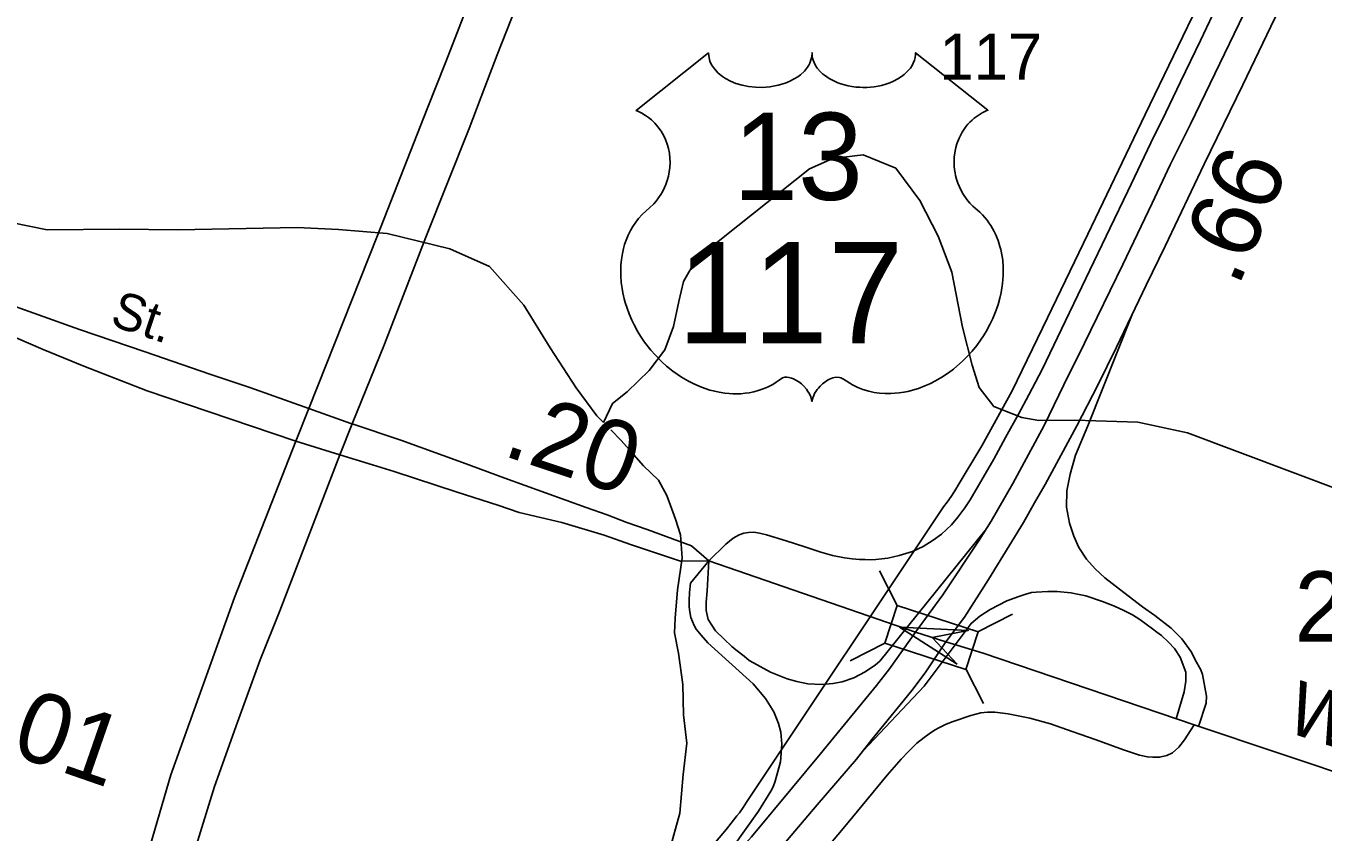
# Model space of a CAD drawing. Extents: x 2206922 to 2357709, y 510027 to 673830.
# Drawn here: x 2293828 to 2296133, y 597753 to 599186 of the extents above; entities that cross this region are included whole.
import ezdxf

# ---------------------------------------------------------------- set-up
doc = ezdxf.new("R2010")
doc.units = 0
for name, color, linetype in [('Exist Boundary Political City Limit New', 7, 'Continuous'), ('Exist Hydrographic Creek Single Shore', 7, 'Continuous'), ('Exist Hydrographic Misc Water Feature', 7, 'Continuous'), ('Exist Road Primary Interstate Ramp 1 Lane Attributed', 7, 'Continuous'), ('Exist Road Primary NC Attributed', 7, 'Continuous'), ('Exist Road Primary NC Label', 7, 'Continuous'), ('Exist Road Primary NC Structure Standard Bridge CELL', 7, 'Continuous'), ('Exist Road Primary NC UnDivided 4 Lane Attributed', 7, 'Continuous'), ('Exist Road Primary US Divided Attributed', 7, 'Continuous'), ('Exist Road Primary US Label', 7, 'Continuous'), ('Exist Road Primary US Mileage Tenths English Label', 7, 'Continuous'), ('Exist Road Primary US Service Attributed', 7, 'Continuous'), ('Exist Road Primary US Shield CELL', 7, 'Continuous'), ('Exist Road Primary US Shield Number Label', 7, 'Continuous'), ('Exist Road Secondary Mileage Hundredths English Label', 7, 'Continuous'), ('Exist Road Secondary Structure Standard Bridge Attributed CELL', 7, 'Continuous'), ('Exist Road Secondary Type 51 Attributed', 7, 'Continuous'), ('Exist Road Secondary Type 51 Label', 7, 'Continuous'), ('Exist Road Secondary Type 51 Number Label', 7, 'Continuous'), ('Map Preparation Boundary City Limit Buffer Line', 7, 'Continuous')]:
    doc.layers.add(name, color=color, linetype=linetype)

msp = doc.modelspace()

# ---------------------------------------------------------------- linework, layer by layer
at = {"layer": 'Exist Boundary Political City Limit New'}
msp.add_lwpolyline([(2295053.2, 597735.1), (2295072.8, 597758.3), (2295085.2, 597774), (2295091.5, 597781.6), (2295095.8, 597786.9), (2295102.2, 597796.5), (2295108.5, 597806.1), (2295458.8, 598331.2), (2295465.2, 598339.4), (2295472.2, 598349.6), (2295478.8, 598359.9), (2295486.2, 598372.4), (2295523.2, 598433.7), (2295526.5, 598439.4), (2295580.5, 598537.2), (2295643.5, 598667.2), (2295715, 598815.9), (2295816.8, 599028.8), (2295917.5, 599238.1)], dxfattribs=at)
at = {"layer": 'Exist Hydrographic Creek Single Shore'}
msp.add_lwpolyline([(2294971.8, 597720), (2294989.9, 597786.6), (2294995.8, 597855), (2295002.2, 597911.2), (2294996.6, 597961.1), (2294995, 598015.2), (2294987.4, 598071.1), (2294980.2, 598107), (2294981.5, 598133.1), (2294986, 598183.3), (2294994.2, 598239.7), (2294990.9, 598281.6), (2294982.1, 598309.5), (2294966.9, 598351.1), (2294951.9, 598378.7), (2294925.1, 598403.9), (2294900.1, 598433.2), (2294885.7, 598448.9), (2294867, 598468.3)], dxfattribs=at)
at = {"layer": 'Exist Hydrographic Misc Water Feature'}
for points in [[(2293274.4, 599261.5), (2293324.9, 599184.1), (2293399.5, 599078.8), (2293455.9, 599019.6), (2293512.7, 598972.1), (2293581.2, 598928.6), (2293673.6, 598881.8), (2293771.7, 598842.7), (2293865.8, 598823.6), (2293993.9, 598824.6), (2294097.9, 598823.5), (2294309.7, 598827.7), (2294383.5, 598824.3), (2294469.5, 598817), (2294581.4, 598790.1), (2294651.9, 598758.7), (2294712.6, 598689.6), (2294759.6, 598614), (2294805.9, 598542.5), (2294842.2, 598492.8), (2294854.3, 598480.9)], [(2296171, 598357.7), (2295892.1, 598462.9), (2295803.9, 598481.9), (2295691.8, 598485), (2295628, 598484.4), (2295597.9, 598489.8), (2295548, 598509.5), (2295521.8, 598543.4), (2295509.3, 598583), (2295492.5, 598650.8), (2295473.4, 598748.6), (2295449.2, 598812.3), (2295416.4, 598876), (2295373.7, 598933.5), (2295315.7, 598956.9), (2295262, 598950.8), (2295220.1, 598932.3), (2295093.2, 598831), (2295019.6, 598772.3), (2294996.4, 598732), (2294988.2, 598696), (2294978.8, 598652), (2294963.4, 598610.1), (2294935.5, 598573.7), (2294896.2, 598535.4), (2294870.1, 598515), (2294854.3, 598480.9)]]:
    msp.add_lwpolyline(points, dxfattribs=at)
at = {"layer": 'Exist Road Primary Interstate Ramp 1 Lane Attributed'}
for points in [[(2295911.5, 597940.7), (2295925.4, 597981.8), (2295925.8, 597994.5), (2295918.9, 598033.3), (2295916, 598041.2), (2295905.7, 598059.3), (2295899.2, 598072.8), (2295882.3, 598096.5), (2295863.1, 598115.4), (2295834.4, 598138), (2295812.4, 598153.4), (2295771.1, 598185), (2295745.5, 598205.2), (2295727.9, 598220.8), (2295712.7, 598238.4), (2295699, 598258.7), (2295690.3, 598279), (2295682.7, 598302.2), (2295677.4, 598330.3), (2295677.7, 598359.5), (2295683.6, 598389.2), (2295693, 598422.8), (2295715, 598475.1), (2295793.9, 598673.1)], [(2295041.4, 598235), (2295038.4, 598182.1), (2295037, 598161.7), (2295036.7, 598146.6), (2295040.3, 598130.7), (2295053.5, 598110.9), (2295068.5, 598096.1), (2295082.2, 598083), (2295089.7, 598076.9), (2295104.2, 598065.7), (2295113.1, 598058.1), (2295120.9, 598053.5), (2295151.2, 598037.4), (2295180.4, 598025.5), (2295197.7, 598020.5), (2295217.3, 598016.6), (2295241.6, 598015.5), (2295262.1, 598016.8), (2295278.4, 598020.2), (2295299.3, 598027.4), (2295319.5, 598037.6), (2295337.9, 598050.4), (2295345.2, 598056.8), (2295532.2, 598288.4)], [(2295041.4, 598235), (2295008.7, 598195.6), (2295007, 598179), (2295006.3, 598164.8), (2295006.8, 598153.2), (2295007.7, 598144.3), (2295009.5, 598134.5), (2295015.2, 598119.9), (2295018.9, 598113.4), (2295027.8, 598103), (2295039.7, 598089.6), (2295120.5, 598016.7), (2295142.1, 597990.6), (2295156.7, 597966.7), (2295165.3, 597946.1), (2295169.4, 597930.7), (2295171.3, 597909.1), (2295168.9, 597877.9), (2295159.4, 597843.4), (2295155.9, 597833.5), (2295151.9, 597825.5), (2295129.9, 597790.2), (2295014, 597627.6)], [(2295315.8, 597897.6), (2295424, 598012.6), (2295507.7, 598123.9), (2295523, 598136.7), (2295541.3, 598148.6), (2295570.8, 598163.9), (2295592.7, 598171.9), (2295604.8, 598176.1), (2295615.1, 598178.8), (2295623.2, 598179.6), (2295643.9, 598180.6), (2295660.7, 598180.6), (2295685.1, 598178.4), (2295711.7, 598172.7), (2295741.2, 598163.1), (2295762.4, 598154.3), (2295779.2, 598146.6), (2295794.2, 598139), (2295807.3, 598130.8), (2295818.7, 598122.4), (2295830.2, 598114.4), (2295837.8, 598108.3), (2295845.7, 598102.1), (2295858.3, 598090.7), (2295869.3, 598079.2), (2295879.3, 598063.9), (2295889.3, 598037.4), (2295889, 598021.2), (2295886.1, 598002), (2295872.1, 597954.4)]]:
    msp.add_lwpolyline(points, dxfattribs=at)
at = {"layer": 'Exist Road Primary NC Attributed'}
for points in [[(2294330.6, 598506.1), (2294225.9, 598543.4), (2294154.5, 598567), (2294039.4, 598606.7), (2293922.7, 598646.2), (2293776.9, 598698.9), (2293726.9, 598713.9), (2293686.4, 598707.2)], [(2294307.6, 598447.9), (2294151.6, 598500.7), (2294043, 598537.7), (2293930.9, 598581), (2293858.3, 598611.2), (2293722.4, 598669.5), (2293686.4, 598707.2)], [(2294407.7, 598478.7), (2294405.1, 598479.5), (2294330.6, 598506.1)], [(2294385.9, 598423.7), (2294307.6, 598447.9)]]:
    msp.add_lwpolyline(points, dxfattribs=at)
at = {"layer": 'Exist Road Primary NC Structure Standard Bridge CELL'}
for p, q in [((2295344.9, 598217.2), (2295376.2, 598155.7)), ((2295519.8, 598108.7), (2295581.3, 598140.1)), ((2295292.9, 598057.3), (2295354.4, 598088.6)), ((2295498.5, 598043.1), (2295529.8, 597981.6))]:
    msp.add_line(p, q, dxfattribs=at)
msp.add_lwpolyline([(2295376.2, 598155.7), (2295519.9, 598109), (2295498.1, 598041.9), (2295354.4, 598088.6)], close=True, dxfattribs=at)
at = {"layer": 'Exist Road Primary NC UnDivided 4 Lane Attributed'}
for points in [[(2295528.2, 601541.9), (2295474.1, 601404.4), (2295458.5, 601366.2), (2295431.2, 601295.7), (2295298.9, 600957.5), (2295212.4, 600735.4), (2295154.6, 600588.9), (2295139.2, 600549.2), (2295036.1, 600287.5), (2294963.3, 600101.5), (2294934.8, 600029.8), (2294919, 599989.3), (2294621.4, 599245.3), (2294574, 599122.4), (2294540.7, 599038.6), (2294452.5, 598813.4), (2294330.6, 598506.1)], [(2295593.1, 601516.3), (2295569.9, 601458.7), (2295521.2, 601334), (2295504.4, 601293.3), (2295388.9, 600997), (2295228, 600586), (2295199.4, 600511.7), (2295141.4, 600365.7), (2295082.3, 600214.7), (2294985.9, 599967.6), (2294960.7, 599886.8), (2294906.2, 599748), (2294815.1, 599515.8), (2294746.8, 599343.1), (2294665.2, 599135), (2294643.5, 599077.4), (2294615.3, 599003.8), (2294538.7, 598810.9), (2294465.1, 598620.3), (2294407.7, 598478.7)], [(2294330.6, 598506.1), (2294307.6, 598447.9)], [(2294407.7, 598478.7), (2294385.9, 598423.7)], [(2294307.6, 598447.9), (2294198.3, 598169.9), (2294085.3, 597854.8), (2293996.3, 597549.9), (2293933.8, 597264), (2293927.7, 597224.5), (2293894.3, 597003.7), (2293882.8, 596902.9), (2293868.3, 596766.2), (2293859.3, 596539.3), (2293855.2, 596424.3), (2293857.1, 596320), (2293862.7, 596131.6), (2293867.5, 596080.9)], [(2294385.9, 598423.7), (2294279, 598146.4), (2294243.9, 598059.4), (2294203.5, 597948.5), (2294163.1, 597833.7), (2294127.7, 597720.9), (2294113.6, 597679.7), (2294073.9, 597532.1), (2294056, 597466.2), (2294037.7, 597391.1), (2294007.6, 597245.4), (2294001.1, 597204.6), (2293991.2, 597154.7), (2293971.7, 597041.1), (2293965.2, 596998.8), (2293946.9, 596888.2), (2293942.8, 596845.5), (2293934, 596764.3), (2293922.2, 596567.2), (2293920.6, 596520.7), (2293918.7, 596405.2), (2293919.2, 596325.7), (2293920.6, 596242.2), (2293922.7, 596205.9)]]:
    msp.add_lwpolyline(points, dxfattribs=at)
at = {"layer": 'Exist Road Primary US Divided Attributed'}
for points in [[(2295462.8, 598090.9), (2295495.8, 598135.2), (2295538.5, 598202), (2295600.6, 598303.3), (2295620.5, 598338), (2295639, 598370.9), (2295695.7, 598475.4), (2295732.9, 598547.7), (2295766.2, 598614.9), (2295818.6, 598725.2), (2295852.6, 598794.6), (2295922, 598940.6), (2295990.4, 599081.6), (2296040.2, 599185.4), (2296093, 599294.9), (2296107.9, 599325)], [(2296001.2, 599226.1), (2295897.8, 599011.8), (2295861.6, 598939), (2295829.3, 598871.3), (2295777.1, 598761.9), (2295709.2, 598622), (2295672.6, 598547.9), (2295637.5, 598476), (2295581.8, 598372.6), (2295543.4, 598305.9), (2295521.7, 598271.8), (2295457.1, 598174.5), (2295409, 598108.5)], [(2295409, 598108.5), (2295362.5, 598043.3), (2295339.2, 598013.2), (2295288.2, 597950.5), (2295239.3, 597891.2), (2295190.2, 597832.2), (2295117.1, 597744.2), (2295064, 597684.4), (2294975.6, 597584.1), (2294932.3, 597534), (2294782.8, 597354.3), (2294678, 597231.6), (2294540.2, 597058.6), (2294463.3, 596951.6), (2294401, 596865.8), (2294291.5, 596716.8), (2294202.3, 596594.4), (2294113.7, 596471.4), (2294022.3, 596346.2), (2293978.4, 596284.7), (2293943.2, 596236.4), (2293922.7, 596205.9)], [(2295148.3, 597700.2), (2295233.8, 597801.2), (2295303.9, 597882.3), (2295331.3, 597917.5), (2295387.1, 597985.9), (2295404.9, 598007.3), (2295427, 598038), (2295462.8, 598090.9)]]:
    msp.add_lwpolyline(points, dxfattribs=at)
at = {"layer": 'Exist Road Primary US Service Attributed'}
for points in [[(2295041.4, 598235), (2295071.9, 598264.8), (2295084.9, 598275.5), (2295095.4, 598281.4), (2295103.9, 598284.6), (2295112.2, 598285.5), (2295121.3, 598285.9), (2295131.4, 598284.6), (2295144.1, 598281.6), (2295178.9, 598270.8), (2295211.9, 598259.9), (2295240.8, 598250.8), (2295261.3, 598244.8), (2295282.6, 598240.7), (2295296.2, 598238.8), (2295309.4, 598237.8), (2295319.4, 598237.3), (2295328.6, 598237.1), (2295338.4, 598237.8), (2295359.5, 598240.1), (2295379.5, 598244.4), (2295403.6, 598251.8), (2295422.5, 598260.8), (2295440.2, 598271.8), (2295454.7, 598282.5), (2295472.6, 598299.3), (2295484.1, 598312.9), (2295496.6, 598329.1), (2295505.8, 598343.4), (2295548, 598415.8), (2295568.8, 598454.4), (2295591.8, 598496.1), (2295610.1, 598530.6), (2295633.6, 598575.1), (2295668.3, 598647.1), (2295754.8, 598827.3), (2295786.1, 598892.3), (2295827, 598978.5), (2295853.6, 599032.4), (2295879.8, 599086.7), (2295915.1, 599160.2), (2295947.9, 599229)], [(2295904.2, 597943.5), (2295887.1, 597916.7), (2295876.8, 597904), (2295865.3, 597893.7), (2295855.5, 597889.3), (2295842.5, 597885.9), (2295830.8, 597885.9), (2295820.8, 597886.6), (2295807.1, 597889.8), (2295796.3, 597893), (2295778.4, 597899.3), (2295729.7, 597916.7), (2295687.2, 597931.9), (2295648.7, 597945.1), (2295612, 597955.6), (2295573.4, 597963.4), (2295549.9, 597966.1), (2295536.7, 597965.9), (2295524.9, 597965.1), (2295507.3, 597960.3), (2295475.8, 597949.5), (2295463.3, 597944.6), (2295451.5, 597939), (2295442.7, 597934.1), (2295433.2, 597927.7), (2295424.4, 597921.3), (2295411.4, 597911.1), (2295397, 597896.6), (2295383.5, 597882.4), (2295358.6, 597853.8), (2295297.4, 597779.7), (2295277.3, 597755.5), (2295248.2, 597721.4)]]:
    msp.add_lwpolyline(points, dxfattribs=at)
at = {"layer": 'Exist Road Primary US Shield CELL'}
msp.add_lwpolyline([(2295040.9, 599138.2), (2295041.2, 599132.9), (2295042.5, 599126.6), (2295043.5, 599123.3), (2295046.4, 599117.1), (2295051.3, 599109.7), (2295058.1, 599102.5), (2295065.8, 599096.2), (2295070.9, 599092.9), (2295079.7, 599088.2), (2295089.6, 599084), (2295100.7, 599080.8), (2295112.1, 599078.5), (2295124.4, 599077.1), (2295136.7, 599076.9), (2295149.9, 599077.9), (2295164.5, 599080.7), (2295171.2, 599082.5), (2295178.7, 599085), (2295185.7, 599087.9), (2295193.4, 599092), (2295199.5, 599096), (2295204.4, 599099.5), (2295211.2, 599106), (2295216.6, 599112.8), (2295218.9, 599116.6), (2295220.9, 599120.2), (2295223.6, 599128), (2295224.3, 599131.4), (2295224.9, 599138.5), (2295225.3, 599132.5), (2295225.9, 599128.8), (2295226.9, 599125.2), (2295228.4, 599121.3), (2295231.2, 599115.8), (2295234.2, 599111.3), (2295239.9, 599104.5), (2295243.5, 599101.2), (2295246.8, 599098.5), (2295255.5, 599092.5), (2295265.7, 599087.3), (2295270.7, 599085.1), (2295275.9, 599083.3), (2295282.4, 599081.3), (2295289.2, 599079.7), (2295295.9, 599078.6), (2295302.7, 599077.6), (2295309.7, 599077.1), (2295315.4, 599076.9), (2295322.4, 599077), (2295328.8, 599077.4), (2295335.5, 599078.1), (2295342.7, 599079.3), (2295348.6, 599080.6), (2295356.3, 599082.7), (2295363.3, 599085.2), (2295369.5, 599087.9), (2295377.5, 599092), (2295383.9, 599096.1), (2295388.6, 599099.9), (2295394.2, 599105), (2295399.6, 599111.2), (2295402.7, 599115.7), (2295404.9, 599120.3), (2295406.9, 599125.2), (2295408.2, 599130.3), (2295408.8, 599134.8), (2295408.9, 599138.6), (2295537.5, 599036.2), (2295534.5, 599035), (2295527.5, 599031.6), (2295521.9, 599028.4), (2295513.1, 599022.1), (2295509.3, 599018.7), (2295505.5, 599015.1), (2295502, 599011.3), (2295498.9, 599007.8), (2295495.2, 599002.6), (2295491.9, 598997.4), (2295488.6, 598991.7), (2295486.2, 598986.8), (2295482.3, 598976.5), (2295480.4, 598969.9), (2295479.1, 598964.4), (2295477.6, 598952.9), (2295477.2, 598947.4), (2295477.2, 598942), (2295477.5, 598936.3), (2295478.1, 598930.9), (2295479.1, 598925.2), (2295480, 598920.1), (2295481.6, 598914), (2295483.9, 598906.9), (2295486.7, 598899.9), (2295492.5, 598888.8), (2295500.1, 598877.4), (2295505.5, 598871), (2295510.8, 598865.5), (2295518.7, 598858.8), (2295523, 598855), (2295528, 598850.1), (2295536, 598840.7), (2295539.3, 598836.3), (2295542.6, 598831.4), (2295545.6, 598826.3), (2295548.7, 598820.8), (2295551.1, 598816), (2295555.6, 598805), (2295558.9, 598794.3), (2295560.4, 598788.7), (2295562.8, 598776.1), (2295563.7, 598769.8), (2295564.7, 598757.5), (2295564.8, 598742.6), (2295563.6, 598728.5), (2295561, 598712), (2295558.8, 598702.1), (2295555.4, 598690.7), (2295552.1, 598680.7), (2295546.2, 598666), (2295541, 598655.4), (2295534.3, 598642.9), (2295529.6, 598635.4), (2295524.3, 598627.4), (2295517.5, 598618.1), (2295509.6, 598608.2), (2295500.1, 598597.8), (2295492.4, 598590.1), (2295482.4, 598581.2), (2295476.3, 598576.2), (2295467.7, 598569.6), (2295455.8, 598561.7), (2295444.1, 598555), (2295434.2, 598549.9), (2295425.4, 598546.1), (2295414, 598541.7), (2295395, 598536.5), (2295388.1, 598535), (2295379.9, 598533.8), (2295372.2, 598533.1), (2295364.8, 598532.6), (2295354.7, 598532.6), (2295344.8, 598533.4), (2295335.4, 598534.7), (2295325.6, 598536.8), (2295315.3, 598539.8), (2295306, 598543.5), (2295296.6, 598548.1), (2295280.7, 598558.1), (2295276.1, 598560.6), (2295273.5, 598561.3), (2295267.4, 598561.6), (2295261.6, 598560.3), (2295255.7, 598558), (2295252.1, 598556.1), (2295247.4, 598553), (2295243.7, 598550.1), (2295239.3, 598545.9), (2295236.3, 598542.4), (2295233.9, 598539.7), (2295229.5, 598532.6), (2295227.9, 598529.3), (2295226.2, 598524.9), (2295224.7, 598518.6), (2295222.7, 598526.6), (2295220.4, 598531.9), (2295217.6, 598536.5), (2295214.8, 598540.5), (2295210.3, 598545.7), (2295206.3, 598549.6), (2295201.4, 598553.5), (2295196.2, 598556.6), (2295192.1, 598558.8), (2295188.3, 598560.2), (2295183.7, 598561.3), (2295179.9, 598561.6), (2295176.8, 598561.6), (2295172.5, 598560.6), (2295166.7, 598556.4), (2295161.2, 598552.6), (2295155.2, 598548.9), (2295148, 598545.1), (2295142.8, 598542.6), (2295136.5, 598540.2), (2295129.3, 598537.8), (2295121.4, 598535.7), (2295113.2, 598534.1), (2295106.1, 598533), (2295098.4, 598532.3), (2295091.5, 598532.1), (2295084.3, 598532.2), (2295077.5, 598532.7), (2295069.7, 598533.4), (2295060, 598534.8), (2295051.9, 598536.6), (2295043.4, 598538.9), (2295034.7, 598541.7), (2295025.4, 598545.2), (2295013.7, 598550.3), (2295005.5, 598554.5), (2294992.7, 598561.9), (2294977.7, 598572.3), (2294966.3, 598581.5), (2294958, 598589), (2294945.8, 598601.5), (2294938.6, 598609.6), (2294927.3, 598624.2), (2294920.1, 598634.7), (2294915.4, 598642.5), (2294908.6, 598655), (2294904.8, 598662.8), (2294900, 598674.2), (2294896.1, 598684.6), (2294892.9, 598694.5), (2294891.2, 598700.8), (2294888.8, 598711.8), (2294887.3, 598719.6), (2294885.9, 598730.3), (2294885.1, 598741.7), (2294884.9, 598752.1), (2294885.2, 598760.7), (2294886.2, 598770.8), (2294887.9, 598781.5), (2294890, 598790.7), (2294891.8, 598797.4), (2294894.5, 598805.4), (2294898.2, 598814.3), (2294902.4, 598822.8), (2294906.5, 598829.9), (2294911.6, 598837.5), (2294916.6, 598843.9), (2294923.1, 598851.1), (2294930, 598857.6), (2294936.2, 598862.7), (2294943.7, 598870), (2294947.6, 598874.4), (2294952.2, 598880.6), (2294956, 598886.3), (2294958.9, 598891.3), (2294962.8, 598898.9), (2294965.2, 598904.5), (2294968.1, 598913.2), (2294969.6, 598919.2), (2294971.1, 598927.1), (2294972.1, 598934.4), (2294972.5, 598943.6), (2294972.3, 598951.2), (2294971.3, 598960.1), (2294969.6, 598968.6), (2294967.6, 598976.1), (2294964.4, 598984.6), (2294961.5, 598990.8), (2294956.6, 598999.2), (2294951.1, 599007.1), (2294945.4, 599013.5), (2294939.7, 599019.2), (2294934.3, 599023.4), (2294929.1, 599027.1), (2294922.5, 599031.1), (2294916.2, 599034.2), (2294912.3, 599035.8)], close=True, dxfattribs=at)
at = {"layer": 'Exist Road Secondary Structure Standard Bridge Attributed CELL'}
msp.add_lwpolyline([(2295483.1, 598051.4), (2295380.6, 598117.5), (2295502.4, 598111.5), (2295438.6, 598098.8)], close=True, dxfattribs=at)
at = {"layer": 'Exist Road Secondary Type 51 Attributed'}
for points in [[(2295041.4, 598235), (2295010.6, 598261.8), (2294931.7, 598291), (2294896, 598303.6), (2294860.5, 598316.7), (2294823.4, 598329.7), (2294678.9, 598382), (2294603.5, 598410), (2294493.8, 598449.7), (2294407.7, 598478.7)], [(2295041.4, 598235), (2294991.3, 598234.6), (2294932.7, 598254.4), (2294902.2, 598264.4), (2294855.2, 598280.8), (2294780.3, 598303.4), (2294704.3, 598321.2), (2294666.2, 598334), (2294594.3, 598357), (2294482.2, 598393.7), (2294443.6, 598405.8), (2294385.9, 598423.7)], [(2295409, 598108.5), (2295041.4, 598235)], [(2295462.8, 598090.9), (2295409, 598108.5)], [(2295904.2, 597943.5), (2295529, 598070.7), (2295462.8, 598090.9)], [(2296734, 597666.2), (2296513, 597739.9), (2295904.2, 597943.5)]]:
    msp.add_lwpolyline(points, dxfattribs=at)
at = {"layer": 'Map Preparation Boundary City Limit Buffer Line'}
msp.add_lwpolyline([(2295053.2, 597735.1), (2295072.8, 597758.3), (2295085.2, 597774), (2295091.5, 597781.6), (2295095.8, 597786.9), (2295102.2, 597796.5), (2295108.5, 597806.1), (2295458.8, 598331.2), (2295465.2, 598339.4), (2295472.2, 598349.6), (2295478.8, 598359.9), (2295486.2, 598372.4), (2295523.2, 598433.7), (2295526.5, 598439.4), (2295580.5, 598537.2), (2295643.5, 598667.2), (2295715, 598815.9), (2295816.8, 599028.8), (2295917.5, 599238.1)], dxfattribs=at)

# ---------------------------------------------------------------- texts
at = {"layer": 'Exist Road Primary NC Label'}
msp.add_text('St.', height=65.62, rotation=341.6006, dxfattribs=at).set_placement((2293974.8, 598654.8))
at = {"layer": 'Exist Road Primary US Label'}
msp.add_text('117', height=82.02, dxfattribs=at).set_placement((2295451, 599090.7))
at = {"layer": 'Exist Road Primary US Mileage Tenths English Label'}
msp.add_text('.66', height=125, rotation=67.1592, dxfattribs=at).set_placement((2295982, 598720))
at = {"layer": 'Exist Road Primary US Shield Number Label'}
for s, height, p in [('13', 155, (2295084.7, 598876.9)), ('117', 180, (2294985.7, 598622.1))]:
    msp.add_text(s, height=height, dxfattribs=at).set_placement(p)
at = {"layer": 'Exist Road Secondary Mileage Hundredths English Label'}
for s, rotation, p in [('.20', 341.5799, (2294672.3, 598423.4)), ('.01', 340.8497, (2293753.6, 597907.7))]:
    msp.add_text(s, height=125, rotation=rotation, dxfattribs=at).set_placement(p)
at = {"layer": 'Exist Road Secondary Type 51 Label'}
msp.add_text('W.', height=95, rotation=341.9336, dxfattribs=at).set_placement((2296062.5, 597933))
at = {"layer": 'Exist Road Secondary Type 51 Number Label'}
msp.add_text('2075', height=125, dxfattribs=at).set_placement((2296082.3, 598091.6))

doc.saveas('drawing.dxf')
